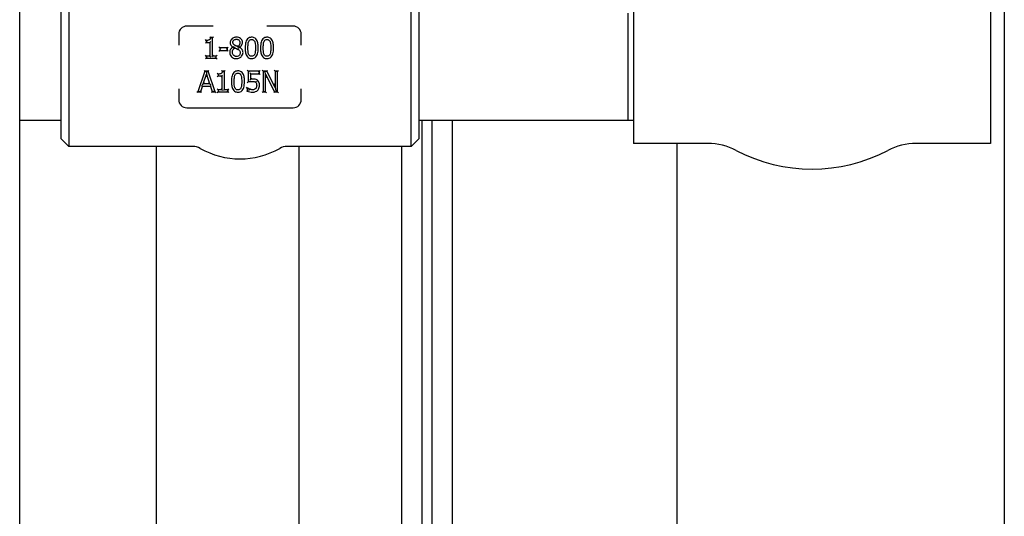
# Model space of a CAD drawing. Header units: inches. Extents: x 36 to 1719, y -84 to 1122.
# Tile 419 of 550: x 1454.87 to 1466.91, y 373.42 to 379.5. Entities that reach past the tile are written whole.
import ezdxf

# ---------------------------------------------------------------- set-up
doc = ezdxf.new("R2010")
doc.units = ezdxf.units.IN
doc.header["$LTSCALE"] = 48
doc.header["$MEASUREMENT"] = 0
doc.layers.add('Visible (ANSI)', color=7, linetype='Continuous', lineweight=30)

msp = doc.modelspace()

# ---------------------------------------------------------------- linework, layer by layer
at = {"layer": 'Visible (ANSI)'}
for p, q in [((1454.86662, 354.73443), (1454.86662, 390.48443)), ((1466.91162, 384.5916), (1466.91162, 267.20328)), ((1455.37412, 378.04193), (1455.37412, 379.80193)), ((1455.46787, 379.89568), (1455.46787, 377.94818)), ((1459.65537, 377.94818), (1459.65537, 379.89568)), ((1459.74912, 379.80193), (1459.74912, 378.04193)), ((1462.37412, 379.85943), (1462.37412, 377.98443)), ((1466.74412, 379.85943), (1466.74412, 377.98443)), ((1462.31162, 378.26443), (1462.31162, 379.57943)), ((1457.23447, 379.42193), (1456.91162, 379.42193)), ((1458.21162, 379.42193), (1457.88877, 379.42193)), ((1456.81162, 379.32193), (1456.81162, 379.18941)), ((1458.31162, 379.18941), (1458.31162, 379.32193)), ((1457.14865, 379.24542), (1457.13823, 379.25584)), ((1457.14865, 379.22253), (1457.13823, 379.21211)), ((1457.14865, 379.24542), (1457.14865, 379.22253)), ((1457.14865, 379.22253), (1457.15906, 379.23294)), ((1457.14865, 379.22253), (1457.19403, 379.22253)), ((1457.19403, 379.22253), (1457.18361, 379.21211)), ((1457.20031, 379.28026), (1457.19069, 379.29068)), ((1457.19403, 379.22253), (1457.20445, 379.23294)), ((1457.19403, 379.22253), (1457.19403, 379.05498)), ((1457.22624, 379.28026), (1457.20031, 379.28026)), ((1457.22624, 379.28026), (1457.21582, 379.26985)), ((1457.22624, 379.28026), (1457.23666, 379.29068)), ((1457.22624, 379.05498), (1457.22624, 379.28026)), ((1457.14865, 379.05498), (1457.13823, 379.0654)), ((1457.19403, 379.05498), (1457.18361, 379.0654)), ((1457.22624, 379.05498), (1457.23666, 379.0654)), ((1457.27061, 379.05498), (1457.28103, 379.0654)), ((1457.31356, 379.15405), (1457.30314, 379.16447)), ((1457.30314, 379.11324), (1457.31356, 379.12366)), ((1457.40817, 379.15405), (1457.31356, 379.15405)), ((1457.31356, 379.15405), (1457.31356, 379.12366)), ((1457.31356, 379.15405), (1457.32398, 379.14363)), ((1457.31356, 379.12366), (1457.32398, 379.13408)), ((1457.31356, 379.12366), (1457.40817, 379.12366)), ((1457.40817, 379.15405), (1457.39775, 379.14363)), ((1457.40817, 379.12366), (1457.39775, 379.13408)), ((1457.40817, 379.15405), (1457.41859, 379.16447)), ((1457.40817, 379.12366), (1457.40817, 379.15405)), ((1457.40817, 379.12366), (1457.41859, 379.11324)), ((1457.48828, 379.16996), (1457.47786, 379.16398)), ((1457.47786, 379.16398), (1457.47786, 379.16296)), ((1457.4868, 379.15739), (1457.47786, 379.16296)), ((1457.49792, 379.15445), (1457.49675, 379.16617)), ((1457.52952, 379.12975), (1457.53459, 379.13885)), ((1457.53439, 379.17107), (1457.53636, 379.15947)), ((1457.54362, 379.15489), (1457.55404, 379.16155)), ((1457.54502, 379.1681), (1457.55404, 379.16256)), ((1457.55404, 379.16155), (1457.55404, 379.16256)), ((1457.13823, 379.01904), (1457.14865, 379.02945)), ((1457.19403, 379.05498), (1457.14865, 379.05498)), ((1457.14865, 379.05498), (1457.14865, 379.02945)), ((1457.14865, 379.05498), (1457.15906, 379.04456)), ((1457.14865, 379.02945), (1457.15906, 379.03987)), ((1457.14865, 379.02945), (1457.27061, 379.02945)), ((1457.19403, 379.05498), (1457.20445, 379.04456)), ((1457.22624, 379.05498), (1457.21582, 379.04456)), ((1457.27061, 379.05498), (1457.22624, 379.05498)), ((1457.27061, 379.05498), (1457.26019, 379.04456)), ((1457.27061, 379.02945), (1457.26019, 379.03987)), ((1457.27061, 379.02945), (1457.27061, 379.05498)), ((1457.27061, 379.02945), (1457.28103, 379.01904)), ((1457.13173, 378.86784), (1457.04745, 378.61784)), ((1457.11289, 378.71609), (1457.15138, 378.8338)), ((1457.12425, 378.87825), (1457.13173, 378.86784)), ((1457.17266, 378.86784), (1457.13173, 378.86784)), ((1457.13173, 378.86784), (1457.13921, 378.85742)), ((1457.14815, 378.85742), (1457.15136, 378.85975)), ((1457.15136, 378.85975), (1457.15138, 378.8338)), ((1457.15136, 378.85975), (1457.15458, 378.85742)), ((1457.15138, 378.8338), (1457.19008, 378.71609)), ((1457.15141, 378.80037), (1457.15138, 378.8338)), ((1457.17266, 378.86784), (1457.16517, 378.85742)), ((1457.17266, 378.86784), (1457.18014, 378.87825)), ((1457.25693, 378.61784), (1457.17266, 378.86784)), ((1457.2932, 378.8338), (1457.28278, 378.84422)), ((1457.2932, 378.8338), (1457.2932, 378.81091)), ((1457.2932, 378.81091), (1457.30361, 378.82132)), ((1457.34486, 378.86865), (1457.33524, 378.87906)), ((1457.33858, 378.81091), (1457.349, 378.82132)), ((1457.37079, 378.86865), (1457.34486, 378.86865)), ((1457.37079, 378.86865), (1457.36037, 378.85823)), ((1457.37079, 378.86865), (1457.38121, 378.87906)), ((1457.37079, 378.64336), (1457.37079, 378.86865)), ((1457.66172, 378.86784), (1457.6513, 378.87825)), ((1457.66172, 378.86784), (1457.66172, 378.73899)), ((1457.79887, 378.86784), (1457.66172, 378.86784)), ((1457.66172, 378.86784), (1457.67213, 378.85742)), ((1457.69393, 378.83846), (1457.68351, 378.84888)), ((1457.69393, 378.83846), (1457.79887, 378.83846)), ((1457.69393, 378.77181), (1457.69393, 378.83846)), ((1457.69393, 378.83846), (1457.70434, 378.82804)), ((1457.79887, 378.86784), (1457.78845, 378.85742)), ((1457.79887, 378.83846), (1457.78845, 378.84888)), ((1457.79887, 378.86784), (1457.80929, 378.87825)), ((1457.79887, 378.83846), (1457.79887, 378.86784)), ((1457.79887, 378.83846), (1457.80929, 378.82804)), ((1457.84344, 378.86784), (1457.83302, 378.87825)), ((1457.89065, 378.86784), (1457.84344, 378.86784)), ((1457.84344, 378.86784), (1457.84344, 378.61784)), ((1457.84344, 378.86784), (1457.85386, 378.85742)), ((1457.86402, 378.85742), (1457.86774, 378.86113)), ((1457.86774, 378.86113), (1457.87382, 378.85742)), ((1457.87444, 378.8334), (1457.86774, 378.86113)), ((1457.87444, 378.61784), (1457.87444, 378.8334)), ((1457.87444, 378.8334), (1457.98505, 378.61784)), ((1457.87444, 378.8334), (1457.88485, 378.79028)), ((1457.89065, 378.86784), (1457.88426, 378.85742)), ((1457.89065, 378.86784), (1457.89703, 378.87825)), ((1457.99133, 378.6699), (1457.89065, 378.86784)), ((1457.99133, 378.86784), (1457.98092, 378.87825)), ((1457.99133, 378.86784), (1457.99133, 378.6699)), ((1458.02233, 378.86784), (1457.99133, 378.86784)), ((1457.99133, 378.86784), (1458.00175, 378.85742)), ((1458.02233, 378.86784), (1458.01191, 378.85742)), ((1458.02233, 378.86784), (1458.03275, 378.87825)), ((1458.02233, 378.61784), (1458.02233, 378.86784)), ((1457.10377, 378.68773), (1457.0962, 378.69815)), ((1457.09852, 378.70568), (1457.11289, 378.71609)), ((1457.12726, 378.72651), (1457.11289, 378.71609)), ((1457.19008, 378.71609), (1457.11289, 378.71609)), ((1457.19008, 378.71609), (1457.17569, 378.72651)), ((1457.19008, 378.71609), (1457.20447, 378.70568)), ((1457.1992, 378.68773), (1457.20677, 378.69815)), ((1457.2932, 378.81091), (1457.28278, 378.80049)), ((1457.2932, 378.81091), (1457.33858, 378.81091)), ((1457.33858, 378.81091), (1457.32816, 378.80049)), ((1457.33858, 378.81091), (1457.33858, 378.64336)), ((1457.66172, 378.73899), (1457.6513, 378.72604)), ((1457.68351, 378.75991), (1457.69393, 378.77181)), ((1457.75207, 378.73352), (1457.74531, 378.72559)), ((1457.99133, 378.6699), (1457.98092, 378.71335)), ((1456.81162, 378.65444), (1456.81162, 378.52193)), ((1457.04745, 378.61784), (1457.03295, 378.60742)), ((1457.04745, 378.61784), (1457.06196, 378.62825)), ((1457.04745, 378.61784), (1457.08108, 378.61784)), ((1457.08108, 378.61784), (1457.07351, 378.62825)), ((1457.08108, 378.61784), (1457.10377, 378.68773)), ((1457.08108, 378.61784), (1457.08865, 378.60742)), ((1457.10377, 378.68773), (1457.1992, 378.68773)), ((1457.10377, 378.68773), (1457.11134, 378.67731)), ((1457.1992, 378.68773), (1457.19162, 378.67731)), ((1457.1992, 378.68773), (1457.22189, 378.61784)), ((1457.22189, 378.61784), (1457.21432, 378.60742)), ((1457.22189, 378.61784), (1457.22946, 378.62825)), ((1457.22189, 378.61784), (1457.25693, 378.61784)), ((1457.25693, 378.61784), (1457.24243, 378.62825)), ((1457.25693, 378.61784), (1457.27144, 378.60742)), ((1457.2932, 378.64336), (1457.28278, 378.65378)), ((1457.28278, 378.60742), (1457.2932, 378.61784)), ((1457.33858, 378.64336), (1457.2932, 378.64336)), ((1457.2932, 378.64336), (1457.2932, 378.61784)), ((1457.2932, 378.64336), (1457.30361, 378.63295)), ((1457.2932, 378.61784), (1457.30361, 378.62825)), ((1457.2932, 378.61784), (1457.41516, 378.61784)), ((1457.33858, 378.64336), (1457.32816, 378.65378)), ((1457.33858, 378.64336), (1457.349, 378.63295)), ((1457.37079, 378.64336), (1457.36037, 378.63295)), ((1457.37079, 378.64336), (1457.38121, 378.65378)), ((1457.41516, 378.64336), (1457.37079, 378.64336)), ((1457.41516, 378.64336), (1457.40474, 378.63295)), ((1457.41516, 378.61784), (1457.40474, 378.62825)), ((1457.41516, 378.64336), (1457.42558, 378.65378)), ((1457.41516, 378.61784), (1457.41516, 378.64336)), ((1457.41516, 378.61784), (1457.42558, 378.60742)), ((1457.65138, 378.6622), (1457.64097, 378.67262)), ((1457.65138, 378.62675), (1457.64097, 378.62027)), ((1457.65381, 378.6622), (1457.65138, 378.6622)), ((1457.65138, 378.6622), (1457.65138, 378.62675)), ((1457.65138, 378.6622), (1457.65322, 378.66037)), ((1457.65381, 378.6622), (1457.65724, 378.67262)), ((1457.67724, 378.63903), (1457.68076, 378.64883)), ((1457.76141, 378.64997), (1457.75349, 378.65673)), ((1457.84344, 378.61784), (1457.83302, 378.60742)), ((1457.84344, 378.61784), (1457.85386, 378.62825)), ((1457.84344, 378.61784), (1457.87444, 378.61784)), ((1457.87444, 378.61784), (1457.86402, 378.62825)), ((1457.87444, 378.61784), (1457.88485, 378.60742)), ((1457.97869, 378.60742), (1457.98505, 378.61784)), ((1457.98505, 378.61784), (1457.99142, 378.62825)), ((1457.98505, 378.61784), (1458.02233, 378.61784)), ((1457.99133, 378.6699), (1458.0014, 378.6279)), ((1458.00083, 378.62825), (1458.0014, 378.6279)), ((1458.0014, 378.6279), (1458.00175, 378.62825)), ((1458.02233, 378.61784), (1458.01191, 378.62825)), ((1458.02233, 378.61784), (1458.03275, 378.60742)), ((1458.31162, 378.52193), (1458.31162, 378.65444)), ((1456.91162, 378.42193), (1458.21162, 378.42193)), ((1455.37412, 378.26443), (1454.86662, 378.26443)), ((1462.31162, 378.26443), (1459.74912, 378.26443)), ((1459.78662, 378.26443), (1459.78662, 267.20328)), ((1459.91162, 267.20328), (1459.91162, 378.26443)), ((1460.16162, 267.20328), (1460.16162, 378.26443)), ((1462.37412, 378.26606), (1462.31162, 378.26443)), ((1455.37412, 378.04193), (1455.46787, 377.94818)), ((1459.74912, 378.04193), (1459.65537, 377.94818)), ((1463.2859, 377.98443), (1462.37412, 377.98443)), ((1462.91162, 267.20328), (1462.91162, 377.98443)), ((1466.74412, 377.98443), (1465.83234, 377.98443)), ((1456.98396, 377.94818), (1455.46787, 377.94818)), ((1456.53662, 377.94818), (1456.53662, 361.77609)), ((1459.65537, 377.94818), (1458.13928, 377.94818)), ((1458.28662, 253.24343), (1458.28662, 377.94818)), ((1459.53662, 377.94818), (1459.53662, 267.20328))]:
    msp.add_line(p, q, dxfattribs=at)
for centre, radius, start, end in [((1456.91162, 379.32193), 0.1, 90, 180), ((1458.21162, 379.32193), 0.1, 0, 90), ((1456.91162, 378.52193), 0.1, 180, 270), ((1458.21162, 378.52193), 0.1, 270, 0), ((1463.2859, 377.23443), 0.75, 62.419801, 90), ((1465.83234, 377.23443), 0.75, 90, 117.580199), ((1456.98396, 377.76068), 0.1875, 60.655171, 90), ((1457.56162, 378.78818), 0.99125, 240.655171, 299.344829), ((1458.13928, 377.76068), 0.1875, 90, 119.344829), ((1464.55912, 379.67193), 2, 242.419801, 297.580199)]:
    msp.add_arc(centre, radius, start, end, dxfattribs=at)
for points, knots in [([(1457.20031, 379.28026), (1457.20007, 379.27727), (1457.19964, 379.27435), (1457.19812, 379.26787), (1457.19683, 379.26442), (1457.19375, 379.25919), (1457.19216, 379.2572), (1457.18914, 379.25445), (1457.18788, 379.25352), (1457.18653, 379.25271), (1457.18374, 379.25104), (1457.18044, 379.24969), (1457.17296, 379.24751), (1457.16868, 379.24673), (1457.15919, 379.24565), (1457.15393, 379.24542), (1457.14865, 379.24542)], [-0.219145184, -0.219145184, -0.219145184, -0.219145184, -0.192911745, -0.192911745, -0.157424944, -0.157424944, -0.130127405, -0.130127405, -0.113066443, -0.113066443, -0.113066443, -0.079749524, -0.079749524, -0.042571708, -0.042571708, 0, 0, 0, 0]), ([(1457.15906, 379.23532), (1457.15904, 379.23534), (1457.15901, 379.23536), (1457.1579, 379.23641), (1457.1568, 379.23745), (1457.15474, 379.23943), (1457.15375, 379.24039), (1457.15189, 379.2422), (1457.15102, 379.24307), (1457.14977, 379.2443), (1457.14933, 379.24473), (1457.14878, 379.24528), (1457.14865, 379.24542), (1457.14865, 379.24542)], [-0.0497712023, -0.0497712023, -0.0497712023, -0.0497712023, -0.0495105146, -0.0495105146, -0.0381761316, -0.0381761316, -0.027254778, -0.027254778, -0.0159170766, -0.0159170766, -0.0074240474, -0.0074240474, 0, 0, 0, 0]), ([(1457.20928, 379.26985), (1457.20926, 379.26987), (1457.20924, 379.2699), (1457.20838, 379.27097), (1457.20753, 379.27201), (1457.20588, 379.27399), (1457.20507, 379.27493), (1457.20343, 379.27681), (1457.20261, 379.27774), (1457.20142, 379.27906), (1457.20099, 379.27953), (1457.20045, 379.28012), (1457.20031, 379.28026), (1457.20031, 379.28026)], [-0.0002461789, -0.0002461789, -0.0002461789, -0.0002461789, 0, 0, 0.0102186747, 0.0102186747, 0.0202290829, 0.0202290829, 0.0317142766, 0.0317142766, 0.0405246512, 0.0405246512, 0.048289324, 0.048289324, 0.048289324, 0.048289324]), ([(1457.51696, 379.28513), (1457.51144, 379.28513), (1457.50577, 379.28473), (1457.4934, 379.28261), (1457.48674, 379.28067), (1457.47107, 379.27345), (1457.46269, 379.26719), (1457.45021, 379.2525), (1457.44584, 379.24433), (1457.4422, 379.23026), (1457.4416, 379.22465), (1457.4416, 379.21928)], [-0.241089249, -0.241089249, -0.241089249, -0.241089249, -0.202852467, -0.202852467, -0.157550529, -0.157550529, -0.090719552, -0.090719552, -0.035203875, -0.035203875, 0, 0, 0, 0]), ([(1457.4416, 379.21928), (1457.4416, 379.21564), (1457.44184, 379.21187), (1457.4436, 379.20104), (1457.4461, 379.19379), (1457.45051, 379.18748), (1457.45491, 379.18118), (1457.46018, 379.1763), (1457.46963, 379.16905), (1457.47373, 379.16638), (1457.47786, 379.16398)], [-0.149197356, -0.149197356, -0.149197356, -0.149197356, -0.124988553, -0.124988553, -0.080485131, -0.080485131, -0.080485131, -0.033675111, -0.033675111, 0, 0, 0, 0]), ([(1457.47523, 379.22313), (1457.47523, 379.22578), (1457.47544, 379.2284), (1457.4766, 379.23491), (1457.4779, 379.2386), (1457.48235, 379.24631), (1457.48597, 379.25005), (1457.49487, 379.25614), (1457.50007, 379.25824), (1457.50922, 379.26008), (1457.51296, 379.26041), (1457.51676, 379.26041)], [-0.200284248, -0.200284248, -0.200284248, -0.200284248, -0.175955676, -0.175955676, -0.137029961, -0.137029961, -0.086426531, -0.086426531, -0.033538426, -0.033538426, 0, 0, 0, 0]), ([(1457.49913, 379.18667), (1457.49791, 379.18737), (1457.49671, 379.18811), (1457.49058, 379.19208), (1457.48623, 379.19577), (1457.47959, 379.20402), (1457.47748, 379.20834), (1457.47557, 379.21643), (1457.47523, 379.21975), (1457.47523, 379.22313)], [-0.143933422, -0.143933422, -0.143933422, -0.143933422, -0.131850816, -0.131850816, -0.080701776, -0.080701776, -0.031039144, -0.031039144, 0, 0, 0, 0]), ([(1457.53439, 379.17107), (1457.53115, 379.17212), (1457.5279, 379.17333), (1457.52141, 379.17596), (1457.51816, 379.17738), (1457.51494, 379.17887), (1457.51219, 379.18013), (1457.50947, 379.18142), (1457.50413, 379.18402), (1457.50148, 379.18535), (1457.49913, 379.18667)], [-0.103161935, -0.103161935, -0.103161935, -0.103161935, -0.074986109, -0.074986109, -0.046810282, -0.046810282, -0.046810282, -0.023405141, -0.023405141, 0, 0, 0, 0]), ([(1457.51676, 379.26041), (1457.52014, 379.26041), (1457.52349, 379.26017), (1457.5309, 379.25893), (1457.53483, 379.25774), (1457.5435, 379.25354), (1457.54787, 379.24991), (1457.55468, 379.24117), (1457.55698, 379.23633), (1457.55895, 379.22789), (1457.5593, 379.22454), (1457.5593, 379.22111)], [-0.206260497, -0.206260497, -0.206260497, -0.206260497, -0.176768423, -0.176768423, -0.13805989, -0.13805989, -0.083499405, -0.083499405, -0.031563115, -0.031563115, 0, 0, 0, 0]), ([(1457.59212, 379.22151), (1457.59212, 379.22543), (1457.59182, 379.22947), (1457.58994, 379.23996), (1457.58768, 379.24636), (1457.57994, 379.25962), (1457.57407, 379.26573), (1457.5611, 379.27524), (1457.55412, 379.27862), (1457.537, 379.28404), (1457.52682, 379.28513), (1457.51696, 379.28513)], [-0.2382608, -0.2382608, -0.2382608, -0.2382608, -0.212527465, -0.212527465, -0.171354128, -0.171354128, -0.118327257, -0.118327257, -0.069104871, -0.069104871, 0, 0, 0, 0]), ([(1457.53234, 379.18282), (1457.53234, 379.1828), (1457.53235, 379.18277), (1457.53253, 379.18178), (1457.5327, 379.18083), (1457.53302, 379.17898), (1457.53318, 379.17808), (1457.53355, 379.17595), (1457.53375, 379.17477), (1457.53407, 379.17292), (1457.53419, 379.17222), (1457.53435, 379.1713), (1457.53439, 379.17107), (1457.53439, 379.17107)], [-0.0446884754, -0.0446884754, -0.0446884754, -0.0446884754, -0.0444658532, -0.0444658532, -0.037097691, -0.037097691, -0.029877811, -0.029877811, -0.018940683, -0.018940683, -0.0092124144, -0.0092124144, 0, 0, 0, 0]), ([(1457.5593, 379.22111), (1457.5593, 379.21636), (1457.55892, 379.21162), (1457.55672, 379.19978), (1457.55435, 379.19318), (1457.54756, 379.18311), (1457.5439, 379.17915), (1457.53807, 379.17398), (1457.53626, 379.1725), (1457.53439, 379.17107)], [-0.171595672, -0.171595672, -0.171595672, -0.171595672, -0.131191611, -0.131191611, -0.066545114, -0.066545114, -0.019728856, -0.019728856, 0, 0, 0, 0]), ([(1457.55404, 379.16256), (1457.55673, 379.16392), (1457.55939, 379.16545), (1457.56762, 379.17091), (1457.57282, 379.17552), (1457.58284, 379.18797), (1457.58695, 379.19577), (1457.59121, 379.20992), (1457.59212, 379.21576), (1457.59212, 379.22151)], [-0.157442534, -0.157442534, -0.157442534, -0.157442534, -0.137319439, -0.137319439, -0.09338685, -0.09338685, -0.035918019, -0.035918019, 0, 0, 0, 0]), ([(1457.70477, 379.28452), (1457.69984, 379.28452), (1457.69476, 379.28418), (1457.68154, 379.28199), (1457.67337, 379.27933), (1457.65692, 379.26949), (1457.64959, 379.2617), (1457.64429, 379.25322), (1457.63882, 379.24446), (1457.63539, 379.23531), (1457.6299, 379.21591), (1457.62814, 379.20568), (1457.62531, 379.1817), (1457.62474, 379.16791), (1457.62474, 379.15425)], [-0.397627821, -0.397627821, -0.397627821, -0.397627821, -0.363735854, -0.363735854, -0.309508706, -0.309508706, -0.243937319, -0.243937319, -0.243937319, -0.176606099, -0.176606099, -0.101793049, -0.101793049, 0, 0, 0, 0]), ([(1457.65878, 379.15425), (1457.65878, 379.16901), (1457.65924, 379.18374), (1457.6606, 379.19821), (1457.66166, 379.20953), (1457.66366, 379.22077), (1457.66749, 379.23043)], [-0.205397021, -0.205397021, -0.205397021, -0.205397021, -0.091163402, -0.091163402, -0.091163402, 0, 0, 0, 0]), ([(1457.66749, 379.23043), (1457.66819, 379.23218), (1457.66895, 379.23387), (1457.67242, 379.24068), (1457.67576, 379.24518), (1457.68389, 379.25211), (1457.68861, 379.25439), (1457.69742, 379.25641), (1457.70106, 379.25676), (1457.70477, 379.25676)], [-0.155198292, -0.155198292, -0.155198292, -0.155198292, -0.13862551, -0.13862551, -0.086284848, -0.086284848, -0.03318648, -0.03318648, 0, 0, 0, 0]), ([(1457.78459, 379.15445), (1457.78459, 379.1706), (1457.78376, 379.18712), (1457.77857, 379.21992), (1457.7745, 379.23659), (1457.76524, 379.2521), (1457.76046, 379.26012), (1457.75395, 379.26764), (1457.73336, 379.28162), (1457.71843, 379.28452), (1457.70477, 379.28452)], [-0.395550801, -0.395550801, -0.395550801, -0.395550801, -0.275419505, -0.275419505, -0.155293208, -0.155293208, -0.155293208, -0.093733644, -0.093733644, 0, 0, 0, 0]), ([(1457.70477, 379.25676), (1457.70759, 379.25676), (1457.71038, 379.25656), (1457.71579, 379.25565), (1457.7184, 379.25494), (1457.72463, 379.25241), (1457.72802, 379.25015), (1457.73428, 379.24403), (1457.73703, 379.24012), (1457.74004, 379.23414), (1457.74077, 379.23251), (1457.74144, 379.23083)], [-0.153457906, -0.153457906, -0.153457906, -0.153457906, -0.128159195, -0.128159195, -0.101903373, -0.101903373, -0.060659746, -0.060659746, -0.015922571, -0.015922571, 0, 0, 0, 0]), ([(1457.74144, 379.23083), (1457.74334, 379.22604), (1457.74481, 379.22088), (1457.74779, 379.207), (1457.74877, 379.19804), (1457.75026, 379.17756), (1457.75055, 379.16601), (1457.75055, 379.15445)], [-0.206075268, -0.206075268, -0.206075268, -0.206075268, -0.161235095, -0.161235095, -0.089490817, -0.089490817, 0, 0, 0, 0]), ([(1457.89237, 379.28452), (1457.88744, 379.28452), (1457.88237, 379.28418), (1457.86915, 379.28199), (1457.86097, 379.27933), (1457.84452, 379.26949), (1457.83719, 379.2617), (1457.83189, 379.25322), (1457.82642, 379.24446), (1457.82299, 379.23531), (1457.8175, 379.21591), (1457.81574, 379.20568), (1457.81291, 379.1817), (1457.81234, 379.16791), (1457.81234, 379.15425)], [-0.397627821, -0.397627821, -0.397627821, -0.397627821, -0.363735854, -0.363735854, -0.309508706, -0.309508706, -0.243937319, -0.243937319, -0.243937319, -0.176606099, -0.176606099, -0.101793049, -0.101793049, 0, 0, 0, 0]), ([(1457.84638, 379.15425), (1457.84638, 379.16901), (1457.84685, 379.18374), (1457.8482, 379.19821), (1457.84926, 379.20953), (1457.85126, 379.22077), (1457.85509, 379.23043)], [-0.205397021, -0.205397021, -0.205397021, -0.205397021, -0.091163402, -0.091163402, -0.091163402, 0, 0, 0, 0]), ([(1457.85509, 379.23043), (1457.85579, 379.23218), (1457.85655, 379.23387), (1457.86002, 379.24068), (1457.86336, 379.24518), (1457.87149, 379.25211), (1457.87621, 379.25439), (1457.88502, 379.25641), (1457.88866, 379.25676), (1457.89237, 379.25676)], [-0.155198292, -0.155198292, -0.155198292, -0.155198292, -0.13862551, -0.13862551, -0.086284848, -0.086284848, -0.03318648, -0.03318648, 0, 0, 0, 0]), ([(1457.97219, 379.15445), (1457.97219, 379.1706), (1457.97136, 379.18712), (1457.96617, 379.21992), (1457.9621, 379.23659), (1457.95284, 379.2521), (1457.94806, 379.26012), (1457.94156, 379.26764), (1457.92096, 379.28162), (1457.90603, 379.28452), (1457.89237, 379.28452)], [-0.395550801, -0.395550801, -0.395550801, -0.395550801, -0.275419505, -0.275419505, -0.155293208, -0.155293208, -0.155293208, -0.093733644, -0.093733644, 0, 0, 0, 0]), ([(1457.89237, 379.25676), (1457.89519, 379.25676), (1457.89798, 379.25656), (1457.90339, 379.25565), (1457.906, 379.25494), (1457.91223, 379.25241), (1457.91562, 379.25015), (1457.92188, 379.24403), (1457.92463, 379.24012), (1457.92764, 379.23414), (1457.92837, 379.23251), (1457.92904, 379.23083)], [-0.153457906, -0.153457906, -0.153457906, -0.153457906, -0.128159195, -0.128159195, -0.101903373, -0.101903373, -0.060659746, -0.060659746, -0.015922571, -0.015922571, 0, 0, 0, 0]), ([(1457.92904, 379.23083), (1457.93094, 379.22604), (1457.93241, 379.22088), (1457.93539, 379.207), (1457.93637, 379.19804), (1457.93786, 379.17756), (1457.93815, 379.16601), (1457.93815, 379.15445)], [-0.206075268, -0.206075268, -0.206075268, -0.206075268, -0.161235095, -0.161235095, -0.089490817, -0.089490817, 0, 0, 0, 0]), ([(1457.47786, 379.16296), (1457.47111, 379.15965), (1457.46447, 379.15544), (1457.45, 379.14248), (1457.44319, 379.13246), (1457.43674, 379.11402), (1457.43552, 379.10611), (1457.43552, 379.09854)], [-0.176445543, -0.176445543, -0.176445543, -0.176445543, -0.125069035, -0.125069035, -0.049773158, -0.049773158, 0, 0, 0, 0]), ([(1457.43552, 379.09854), (1457.43552, 379.08874), (1457.43729, 379.07848), (1457.44099, 379.06916), (1457.44451, 379.0603), (1457.45007, 379.05191), (1457.45699, 379.04526)], [-0.12818083, -0.12818083, -0.12818083, -0.12818083, -0.06222407, -0.06222407, -0.06222407, 0, 0, 0, 0]), ([(1457.45916, 379.16395), (1457.45921, 379.16395), (1457.45925, 379.16395), (1457.46254, 379.16389), (1457.46589, 379.16382), (1457.47127, 379.16367), (1457.47336, 379.16361), (1457.47573, 379.16353), (1457.47642, 379.16351), (1457.47701, 379.16349)], [-0.0003232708, -0.0003232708, -0.0003232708, -0.0003232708, 0, 0, 0.0247475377, 0.0247475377, 0.0434960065, 0.0434960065, 0.0515965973, 0.0515965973, 0.0515965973, 0.0515965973]), ([(1457.46935, 379.10097), (1457.46935, 379.10643), (1457.46992, 379.11186), (1457.47311, 379.12535), (1457.47678, 379.13304), (1457.48636, 379.14548), (1457.49177, 379.15039), (1457.49792, 379.15445)], [-0.186049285, -0.186049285, -0.186049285, -0.186049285, -0.139078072, -0.139078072, -0.063924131, -0.063924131, 0, 0, 0, 0]), ([(1457.51737, 379.0487), (1457.51094, 379.0487), (1457.50464, 379.04983), (1457.49043, 379.05572), (1457.48284, 379.06235), (1457.47194, 379.07928), (1457.46935, 379.08986), (1457.46935, 379.10097)], [-0.242119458, -0.242119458, -0.242119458, -0.242119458, -0.184336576, -0.184336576, -0.096384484, -0.096384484, 0, 0, 0, 0]), ([(1457.47786, 379.16398), (1457.47786, 379.16398), (1457.47766, 379.16386), (1457.47719, 379.16359), (1457.47711, 379.16354), (1457.47701, 379.16349)], [0, 0, 0, 0, 0.0090319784, 0.0090319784, 0.0108871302, 0.0108871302, 0.0108871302, 0.0108871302]), ([(1457.47701, 379.16349), (1457.47718, 379.16339), (1457.47733, 379.1633), (1457.47772, 379.16305), (1457.47786, 379.16296), (1457.47786, 379.16296)], [0.0044635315, 0.0044635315, 0.0044635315, 0.0044635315, 0.0077811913, 0.0077811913, 0.0153686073, 0.0153686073, 0.0153686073, 0.0153686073]), ([(1457.4868, 379.15739), (1457.48191, 379.15427), (1457.47906, 379.15207), (1457.47829, 379.15147), (1457.47821, 379.15141), (1457.47814, 379.15135)], [-0.00673444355, -0.00673444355, -0.00673444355, -0.00673444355, 0, 0, 0.00073867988, 0.00073867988, 0.00073867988, 0.00073867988]), ([(1457.48828, 379.1604), (1457.48825, 379.16035), (1457.48823, 379.1603), (1457.48773, 379.1593), (1457.48726, 379.15835), (1457.4868, 379.15739)], [-0.00042664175, -0.00042664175, -0.00042664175, -0.00042664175, 0, 0, 0.00809807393, 0.00809807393, 0.00809807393, 0.00809807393]), ([(1457.49935, 379.14264), (1457.49934, 379.14266), (1457.49934, 379.14269), (1457.4992, 379.14368), (1457.49906, 379.14463), (1457.49882, 379.14649), (1457.49871, 379.14738), (1457.49845, 379.14953), (1457.49831, 379.15072), (1457.49811, 379.15258), (1457.49804, 379.15329), (1457.49794, 379.15422), (1457.49792, 379.15445), (1457.49792, 379.15445)], [-0.0446216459, -0.0446216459, -0.0446216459, -0.0446216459, -0.0444000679, -0.0444000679, -0.0370735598, -0.0370735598, -0.02988243, -0.02988243, -0.0189343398, -0.0189343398, -0.009203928, -0.009203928, 0, 0, 0, 0]), ([(1457.49792, 379.15445), (1457.50149, 379.153), (1457.50506, 379.15156), (1457.51221, 379.14869), (1457.5158, 379.14726), (1457.51939, 379.14584), (1457.52209, 379.14478), (1457.52476, 379.14367), (1457.52988, 379.14135), (1457.53235, 379.14013), (1457.53459, 379.13885)], [-0.104758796, -0.104758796, -0.104758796, -0.104758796, -0.075525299, -0.075525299, -0.046291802, -0.046291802, -0.046291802, -0.023145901, -0.023145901, 0, 0, 0, 0]), ([(1457.51696, 379.02378), (1457.52265, 379.02378), (1457.5285, 379.02422), (1457.5418, 379.02657), (1457.54919, 379.02889), (1457.56599, 379.03716), (1457.57465, 379.04401), (1457.58769, 379.05943), (1457.59238, 379.06774), (1457.59743, 379.08399), (1457.5984, 379.09174), (1457.5984, 379.09915)], [-0.271467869, -0.271467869, -0.271467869, -0.271467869, -0.232132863, -0.232132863, -0.181384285, -0.181384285, -0.109317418, -0.109317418, -0.049731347, -0.049731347, 0, 0, 0, 0]), ([(1457.56396, 379.09591), (1457.56396, 379.09225), (1457.56369, 379.08863), (1457.56231, 379.0805), (1457.56095, 379.07614), (1457.55619, 379.06653), (1457.55213, 379.06164), (1457.54172, 379.05365), (1457.53528, 379.05094), (1457.52477, 379.049), (1457.5211, 379.0487), (1457.51737, 379.0487)], [-0.230804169, -0.230804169, -0.230804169, -0.230804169, -0.199124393, -0.199124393, -0.156816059, -0.156816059, -0.097625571, -0.097625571, -0.03265509, -0.03265509, 0, 0, 0, 0]), ([(1457.53459, 379.13885), (1457.53459, 379.13885), (1457.53472, 379.13909), (1457.53522, 379.13999), (1457.53558, 379.14065), (1457.53651, 379.14231), (1457.53706, 379.1433), (1457.53798, 379.14496), (1457.53831, 379.14554), (1457.53881, 379.14644), (1457.53898, 379.14675), (1457.53923, 379.14721), (1457.53932, 379.14736), (1457.53947, 379.14764), (1457.53954, 379.14777), (1457.53962, 379.14792), (1457.53964, 379.14794), (1457.53965, 379.14796)], [-0.04147151, -0.04147151, -0.04147151, -0.04147151, -0.0311363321, -0.0311363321, -0.020800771, -0.020800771, -0.0104645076, -0.0104645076, -0.0051256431, -0.0051256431, -0.0024494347, -0.0024494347, -0.0010947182, -0.0010947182, 0, 0, 0.0001929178, 0.0001929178, 0.0001929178, 0.0001929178]), ([(1457.53459, 379.13885), (1457.5371, 379.13749), (1457.53955, 379.13608), (1457.54707, 379.13132), (1457.5518, 379.12769), (1457.55923, 379.11933), (1457.56154, 379.11423), (1457.56362, 379.10426), (1457.56396, 379.10011), (1457.56396, 379.09591)], [-0.168897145, -0.168897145, -0.168897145, -0.168897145, -0.145605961, -0.145605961, -0.094536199, -0.094536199, -0.036360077, -0.036360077, 0, 0, 0, 0]), ([(1457.54362, 379.16509), (1457.54365, 379.16514), (1457.54367, 379.1652), (1457.54414, 379.1662), (1457.54459, 379.16715), (1457.54502, 379.1681)], [-0.00044597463, -0.00044597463, -0.00044597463, -0.00044597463, 0, 0, 0.00799178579, 0.00799178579, 0.00799178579, 0.00799178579]), ([(1457.54502, 379.1681), (1457.54974, 379.17127), (1457.55219, 379.17322), (1457.55277, 379.17368), (1457.55284, 379.17374), (1457.55291, 379.17379)], [-0.00493837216, -0.00493837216, -0.00493837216, -0.00493837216, 0, 0, 0.00069065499, 0.00069065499, 0.00069065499, 0.00069065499]), ([(1457.55404, 379.16256), (1457.55404, 379.16256), (1457.55423, 379.16244), (1457.55468, 379.16216), (1457.55476, 379.16211), (1457.55485, 379.16206)], [-0.0448997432, -0.0448997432, -0.0448997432, -0.0448997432, -0.0359775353, -0.0359775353, -0.0342000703, -0.0342000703, -0.0342000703, -0.0342000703]), ([(1457.55404, 379.16155), (1457.55404, 379.16155), (1457.55418, 379.16163), (1457.55456, 379.16188), (1457.55469, 379.16196), (1457.55485, 379.16206)], [0, 0, 0, 0, 0.0074790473, 0.0074790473, 0.0106470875, 0.0106470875, 0.0106470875, 0.0106470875]), ([(1457.5984, 379.09915), (1457.5984, 379.10329), (1457.59814, 379.10756), (1457.59677, 379.11616), (1457.59568, 379.12049), (1457.59133, 379.13148), (1457.58678, 379.1379), (1457.57843, 379.14634), (1457.57464, 379.14941), (1457.56533, 379.15586), (1457.55971, 379.15892), (1457.55404, 379.16155)], [-0.176753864, -0.176753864, -0.176753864, -0.176753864, -0.14867142, -0.14867142, -0.120788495, -0.120788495, -0.076016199, -0.076016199, -0.044007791, -0.044007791, 0, 0, 0, 0]), ([(1457.55485, 379.16206), (1457.55548, 379.16207), (1457.55621, 379.16209), (1457.55875, 379.16215), (1457.56104, 379.16221), (1457.5667, 379.16241), (1457.57014, 379.16256), (1457.57349, 379.16274), (1457.57353, 379.16274), (1457.57358, 379.16274)], [0.0021282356, 0.0021282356, 0.0021282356, 0.0021282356, 0.0089889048, 0.0089889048, 0.0255211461, 0.0255211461, 0.0460991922, 0.0460991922, 0.0463681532, 0.0463681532, 0.0463681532, 0.0463681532]), ([(1457.62474, 379.15425), (1457.62474, 379.13806), (1457.62556, 379.12151), (1457.6307, 379.08863), (1457.6347, 379.07188), (1457.64409, 379.0563), (1457.64877, 379.04853), (1457.65509, 379.04125), (1457.6756, 379.02713), (1457.69084, 379.02419), (1457.70477, 379.02419)], [-0.39636224, -0.39636224, -0.39636224, -0.39636224, -0.275883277, -0.275883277, -0.155409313, -0.155409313, -0.155409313, -0.095728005, -0.095728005, 0, 0, 0, 0]), ([(1457.66729, 379.07889), (1457.66302, 379.09005), (1457.66096, 379.10222), (1457.65904, 379.12793), (1457.65878, 379.14109), (1457.65878, 379.15425)], [-0.2030371, -0.2030371, -0.2030371, -0.2030371, -0.10151855, -0.10151855, 0, 0, 0, 0]), ([(1457.70477, 379.05194), (1457.70189, 379.05194), (1457.69905, 379.05215), (1457.69345, 379.05308), (1457.69071, 379.05384), (1457.68426, 379.05651), (1457.68079, 379.0589), (1457.67441, 379.06529), (1457.67164, 379.06934), (1457.66866, 379.07545), (1457.66794, 379.07714), (1457.66729, 379.07889)], [-0.157470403, -0.157470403, -0.157470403, -0.157470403, -0.131812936, -0.131812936, -0.104326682, -0.104326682, -0.061811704, -0.061811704, -0.016486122, -0.016486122, 0, 0, 0, 0]), ([(1457.70477, 379.02419), (1457.70964, 379.02419), (1457.71467, 379.02453), (1457.72776, 379.0267), (1457.73584, 379.02935), (1457.75233, 379.0392), (1457.75971, 379.0471), (1457.76504, 379.05569), (1457.77043, 379.06437), (1457.77385, 379.07345), (1457.77941, 379.09293), (1457.78121, 379.10332), (1457.78403, 379.1273), (1457.78459, 379.14094), (1457.78459, 379.15445)], [-0.396934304, -0.396934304, -0.396934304, -0.396934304, -0.363440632, -0.363440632, -0.309850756, -0.309850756, -0.243486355, -0.243486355, -0.243486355, -0.176615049, -0.176615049, -0.100672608, -0.100672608, 0, 0, 0, 0]), ([(1457.74164, 379.07828), (1457.74098, 379.07658), (1457.74027, 379.07493), (1457.73689, 379.06807), (1457.73353, 379.06348), (1457.7254, 379.05658), (1457.7207, 379.0543), (1457.71201, 379.0523), (1457.70842, 379.05194), (1457.70477, 379.05194)], [-0.154786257, -0.154786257, -0.154786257, -0.154786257, -0.138707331, -0.138707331, -0.085395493, -0.085395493, -0.03284442, -0.03284442, 0, 0, 0, 0]), ([(1457.75055, 379.15445), (1457.75055, 379.13939), (1457.75009, 379.12434), (1457.74853, 379.10968), (1457.74735, 379.09865), (1457.74535, 379.0877), (1457.74164, 379.07828)], [-0.205390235, -0.205390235, -0.205390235, -0.205390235, -0.088747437, -0.088747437, -0.088747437, 0, 0, 0, 0]), ([(1457.81234, 379.15425), (1457.81234, 379.13806), (1457.81316, 379.12151), (1457.8183, 379.08863), (1457.8223, 379.07188), (1457.83169, 379.0563), (1457.83637, 379.04853), (1457.84269, 379.04125), (1457.86321, 379.02713), (1457.87844, 379.02419), (1457.89237, 379.02419)], [-0.39636224, -0.39636224, -0.39636224, -0.39636224, -0.275883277, -0.275883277, -0.155409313, -0.155409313, -0.155409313, -0.095728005, -0.095728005, 0, 0, 0, 0]), ([(1457.85489, 379.07889), (1457.85062, 379.09005), (1457.84857, 379.10222), (1457.84664, 379.12793), (1457.84638, 379.14109), (1457.84638, 379.15425)], [-0.2030371, -0.2030371, -0.2030371, -0.2030371, -0.10151855, -0.10151855, 0, 0, 0, 0]), ([(1457.89237, 379.05194), (1457.88949, 379.05194), (1457.88665, 379.05215), (1457.88105, 379.05308), (1457.87831, 379.05384), (1457.87186, 379.05651), (1457.86839, 379.0589), (1457.86201, 379.06529), (1457.85924, 379.06934), (1457.85626, 379.07545), (1457.85554, 379.07714), (1457.85489, 379.07889)], [-0.157470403, -0.157470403, -0.157470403, -0.157470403, -0.131812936, -0.131812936, -0.104326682, -0.104326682, -0.061811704, -0.061811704, -0.016486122, -0.016486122, 0, 0, 0, 0]), ([(1457.89237, 379.02419), (1457.89725, 379.02419), (1457.90227, 379.02453), (1457.91536, 379.0267), (1457.92344, 379.02935), (1457.93993, 379.0392), (1457.94731, 379.0471), (1457.95264, 379.05569), (1457.95803, 379.06437), (1457.96146, 379.07345), (1457.96701, 379.09293), (1457.96881, 379.10332), (1457.97163, 379.1273), (1457.97219, 379.14094), (1457.97219, 379.15445)], [-0.396934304, -0.396934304, -0.396934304, -0.396934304, -0.363440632, -0.363440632, -0.309850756, -0.309850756, -0.243486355, -0.243486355, -0.243486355, -0.176615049, -0.176615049, -0.100672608, -0.100672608, 0, 0, 0, 0]), ([(1457.92924, 379.07828), (1457.92859, 379.07658), (1457.92787, 379.07493), (1457.92449, 379.06807), (1457.92113, 379.06348), (1457.913, 379.05658), (1457.9083, 379.0543), (1457.89961, 379.0523), (1457.89602, 379.05194), (1457.89237, 379.05194)], [-0.154786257, -0.154786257, -0.154786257, -0.154786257, -0.138707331, -0.138707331, -0.085395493, -0.085395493, -0.03284442, -0.03284442, 0, 0, 0, 0]), ([(1457.93815, 379.15445), (1457.93815, 379.13939), (1457.93769, 379.12434), (1457.93613, 379.10968), (1457.93495, 379.09865), (1457.93295, 379.0877), (1457.92924, 379.07828)], [-0.205390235, -0.205390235, -0.205390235, -0.205390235, -0.088747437, -0.088747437, -0.088747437, 0, 0, 0, 0]), ([(1457.45699, 379.04526), (1457.46072, 379.04167), (1457.46491, 379.03849), (1457.47639, 379.03159), (1457.4839, 379.02866), (1457.50005, 379.02462), (1457.50866, 379.02378), (1457.51696, 379.02378)], [-0.144670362, -0.144670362, -0.144670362, -0.144670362, -0.111327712, -0.111327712, -0.057979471, -0.057979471, 0, 0, 0, 0]), ([(1457.34486, 378.86865), (1457.34462, 378.86565), (1457.34419, 378.86273), (1457.34267, 378.85625), (1457.34138, 378.8528), (1457.3383, 378.84757), (1457.33671, 378.84558), (1457.33369, 378.84283), (1457.33243, 378.8419), (1457.33108, 378.84109), (1457.32829, 378.83942), (1457.325, 378.83807), (1457.31751, 378.83589), (1457.31323, 378.83511), (1457.30374, 378.83403), (1457.29848, 378.8338), (1457.2932, 378.8338)], [-0.219145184, -0.219145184, -0.219145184, -0.219145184, -0.192911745, -0.192911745, -0.157424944, -0.157424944, -0.130127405, -0.130127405, -0.113066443, -0.113066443, -0.113066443, -0.079749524, -0.079749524, -0.042571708, -0.042571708, 0, 0, 0, 0]), ([(1457.30361, 378.8237), (1457.30359, 378.82372), (1457.30356, 378.82374), (1457.30245, 378.8248), (1457.30135, 378.82583), (1457.29929, 378.82781), (1457.2983, 378.82877), (1457.29644, 378.83058), (1457.29557, 378.83145), (1457.29432, 378.83268), (1457.29388, 378.83312), (1457.29333, 378.83366), (1457.2932, 378.8338), (1457.2932, 378.8338)], [-0.0497712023, -0.0497712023, -0.0497712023, -0.0497712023, -0.0495105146, -0.0495105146, -0.0381761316, -0.0381761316, -0.027254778, -0.027254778, -0.0159170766, -0.0159170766, -0.0074240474, -0.0074240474, 0, 0, 0, 0]), ([(1457.35383, 378.85823), (1457.35381, 378.85825), (1457.35379, 378.85828), (1457.35293, 378.85935), (1457.35208, 378.86039), (1457.35043, 378.86237), (1457.34962, 378.86331), (1457.34798, 378.86519), (1457.34716, 378.86612), (1457.34597, 378.86744), (1457.34554, 378.86791), (1457.345, 378.8685), (1457.34486, 378.86865), (1457.34486, 378.86865)], [-0.0002461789, -0.0002461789, -0.0002461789, -0.0002461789, 0, 0, 0.0102186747, 0.0102186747, 0.0202290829, 0.0202290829, 0.0317142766, 0.0317142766, 0.0405246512, 0.0405246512, 0.048289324, 0.048289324, 0.048289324, 0.048289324]), ([(1457.53692, 378.8729), (1457.53199, 378.8729), (1457.52692, 378.87256), (1457.5137, 378.87038), (1457.50552, 378.86771), (1457.48907, 378.85788), (1457.48174, 378.85008), (1457.47644, 378.8416), (1457.47097, 378.83284), (1457.46754, 378.82369), (1457.46205, 378.80429), (1457.46029, 378.79406), (1457.45746, 378.77008), (1457.45689, 378.7563), (1457.45689, 378.74263)], [-0.397627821, -0.397627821, -0.397627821, -0.397627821, -0.363735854, -0.363735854, -0.309508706, -0.309508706, -0.243937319, -0.243937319, -0.243937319, -0.176606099, -0.176606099, -0.101793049, -0.101793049, 0, 0, 0, 0]), ([(1457.49093, 378.74263), (1457.49093, 378.75739), (1457.4914, 378.77212), (1457.49275, 378.7866), (1457.49381, 378.79791), (1457.49581, 378.80915), (1457.49964, 378.81881)], [-0.205397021, -0.205397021, -0.205397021, -0.205397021, -0.091163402, -0.091163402, -0.091163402, 0, 0, 0, 0]), ([(1457.49964, 378.81881), (1457.50034, 378.82056), (1457.5011, 378.82226), (1457.50457, 378.82906), (1457.50791, 378.83357), (1457.51604, 378.84049), (1457.52076, 378.84277), (1457.52957, 378.84479), (1457.53321, 378.84515), (1457.53692, 378.84515)], [-0.155198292, -0.155198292, -0.155198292, -0.155198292, -0.13862551, -0.13862551, -0.086284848, -0.086284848, -0.03318648, -0.03318648, 0, 0, 0, 0]), ([(1457.61674, 378.74284), (1457.61674, 378.75898), (1457.61591, 378.7755), (1457.61072, 378.8083), (1457.60665, 378.82497), (1457.59739, 378.84049), (1457.59261, 378.8485), (1457.58611, 378.85603), (1457.56551, 378.87), (1457.55058, 378.8729), (1457.53692, 378.8729)], [-0.395550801, -0.395550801, -0.395550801, -0.395550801, -0.275419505, -0.275419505, -0.155293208, -0.155293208, -0.155293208, -0.093733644, -0.093733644, 0, 0, 0, 0]), ([(1457.53692, 378.84515), (1457.53974, 378.84515), (1457.54253, 378.84494), (1457.54794, 378.84404), (1457.55055, 378.84332), (1457.55678, 378.84079), (1457.56017, 378.83853), (1457.56643, 378.83242), (1457.56918, 378.8285), (1457.57219, 378.82252), (1457.57292, 378.82089), (1457.57359, 378.81921)], [-0.153457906, -0.153457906, -0.153457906, -0.153457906, -0.128159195, -0.128159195, -0.101903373, -0.101903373, -0.060659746, -0.060659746, -0.015922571, -0.015922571, 0, 0, 0, 0]), ([(1457.57359, 378.81921), (1457.57549, 378.81442), (1457.57696, 378.80926), (1457.57995, 378.79538), (1457.58092, 378.78642), (1457.58241, 378.76594), (1457.5827, 378.7544), (1457.5827, 378.74284)], [-0.206075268, -0.206075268, -0.206075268, -0.206075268, -0.161235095, -0.161235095, -0.089490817, -0.089490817, 0, 0, 0, 0]), ([(1457.45689, 378.74263), (1457.45689, 378.72645), (1457.45771, 378.70989), (1457.46285, 378.67701), (1457.46685, 378.66026), (1457.47624, 378.64468), (1457.48092, 378.63691), (1457.48724, 378.62963), (1457.50776, 378.61551), (1457.52299, 378.61257), (1457.53692, 378.61257)], [-0.39636224, -0.39636224, -0.39636224, -0.39636224, -0.275883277, -0.275883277, -0.155409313, -0.155409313, -0.155409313, -0.095728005, -0.095728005, 0, 0, 0, 0]), ([(1457.49944, 378.66727), (1457.49517, 378.67843), (1457.49312, 378.6906), (1457.49119, 378.71631), (1457.49093, 378.72947), (1457.49093, 378.74263)], [-0.2030371, -0.2030371, -0.2030371, -0.2030371, -0.10151855, -0.10151855, 0, 0, 0, 0]), ([(1457.53692, 378.61257), (1457.5418, 378.61257), (1457.54682, 378.61291), (1457.55991, 378.61508), (1457.56799, 378.61773), (1457.58448, 378.62758), (1457.59186, 378.63549), (1457.59719, 378.64407), (1457.60258, 378.65276), (1457.60601, 378.66183), (1457.61156, 378.68131), (1457.61336, 378.6917), (1457.61618, 378.71568), (1457.61674, 378.72932), (1457.61674, 378.74284)], [-0.396934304, -0.396934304, -0.396934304, -0.396934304, -0.363440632, -0.363440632, -0.309850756, -0.309850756, -0.243486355, -0.243486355, -0.243486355, -0.176615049, -0.176615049, -0.100672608, -0.100672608, 0, 0, 0, 0]), ([(1457.5827, 378.74284), (1457.5827, 378.72777), (1457.58224, 378.71272), (1457.58068, 378.69806), (1457.5795, 378.68703), (1457.5775, 378.67608), (1457.57379, 378.66666)], [-0.205390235, -0.205390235, -0.205390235, -0.205390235, -0.088747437, -0.088747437, -0.088747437, 0, 0, 0, 0]), ([(1457.67213, 378.7516), (1457.67211, 378.75157), (1457.67208, 378.75154), (1457.67083, 378.75005), (1457.6696, 378.74858), (1457.6673, 378.74582), (1457.66621, 378.7445), (1457.66442, 378.74232), (1457.66365, 378.74138), (1457.66262, 378.7401), (1457.66226, 378.73966), (1457.66182, 378.73912), (1457.66172, 378.73899), (1457.66172, 378.73899)], [-0.0002929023, -0.0002929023, -0.0002929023, -0.0002929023, 0, 0, 0.01451739, 0.01451739, 0.0281440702, 0.0281440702, 0.039380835, 0.039380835, 0.0472404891, 0.0472404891, 0.0539201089, 0.0539201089, 0.0539201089, 0.0539201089]), ([(1457.66172, 378.73899), (1457.66971, 378.74074), (1457.67844, 378.74223), (1457.69472, 378.74449), (1457.70294, 378.74506), (1457.71115, 378.74506)], [-0.132375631, -0.132375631, -0.132375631, -0.132375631, -0.066187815, -0.066187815, 0, 0, 0, 0]), ([(1457.69393, 378.77181), (1457.69393, 378.77181), (1457.69405, 378.77194), (1457.69453, 378.77249), (1457.69492, 378.77293), (1457.69604, 378.7742), (1457.69685, 378.77512), (1457.69868, 378.77714), (1457.69972, 378.77829), (1457.70192, 378.78068), (1457.70309, 378.78194), (1457.70429, 378.78322), (1457.70432, 378.78324), (1457.70434, 378.78327)], [0, 0, 0, 0, 0.0069310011, 0.0069310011, 0.0150089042, 0.0150089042, 0.0262749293, 0.0262749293, 0.0385663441, 0.0385663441, 0.0514741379, 0.0514741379, 0.0517513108, 0.0517513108, 0.0517513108, 0.0517513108]), ([(1457.71662, 378.77323), (1457.71297, 378.77323), (1457.70941, 378.7731), (1457.70588, 378.77292), (1457.70187, 378.77271), (1457.69788, 378.77233), (1457.69393, 378.77181)], [-0.054269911, -0.054269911, -0.054269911, -0.054269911, -0.0283530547, -0.0283530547, -0.0283530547, 0, 0, 0, 0]), ([(1457.71115, 378.74506), (1457.71914, 378.74506), (1457.72705, 378.74428), (1457.73445, 378.74243), (1457.74117, 378.74075), (1457.74728, 378.73776), (1457.75207, 378.73352)], [-0.129042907, -0.129042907, -0.129042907, -0.129042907, -0.063023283, -0.063023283, -0.063023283, 0, 0, 0, 0]), ([(1457.77456, 378.75763), (1457.76637, 378.76391), (1457.75564, 378.76888), (1457.73574, 378.77277), (1457.72608, 378.77323), (1457.71662, 378.77323)], [-0.137858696, -0.137858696, -0.137858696, -0.137858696, -0.068929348, -0.068929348, 0, 0, 0, 0]), ([(1457.75884, 378.74144), (1457.75882, 378.74142), (1457.7588, 378.7414), (1457.75789, 378.74033), (1457.75701, 378.7393), (1457.75538, 378.73739), (1457.75464, 378.73652), (1457.7534, 378.73508), (1457.75291, 378.7345), (1457.75224, 378.73372), (1457.75207, 378.73352), (1457.75207, 378.73352)], [-0.0001929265, -0.0001929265, -0.0001929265, -0.0001929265, 0, 0, 0.010495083, 0.010495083, 0.0208320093, 0.0208320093, 0.0311672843, 0.0311672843, 0.0415015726, 0.0415015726, 0.0415015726, 0.0415015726]), ([(1457.75207, 378.73352), (1457.75702, 378.72945), (1457.76089, 378.72394), (1457.76537, 378.71214), (1457.76625, 378.70485), (1457.76625, 378.69746)], [-0.124739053, -0.124739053, -0.124739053, -0.124739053, -0.062369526, -0.062369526, 0, 0, 0, 0]), ([(1457.76625, 378.69746), (1457.76625, 378.68929), (1457.76533, 378.68124), (1457.76301, 378.67416), (1457.76091, 378.66773), (1457.7577, 378.66176), (1457.75349, 378.65673)], [-0.128556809, -0.128556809, -0.128556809, -0.128556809, -0.060494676, -0.060494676, -0.060494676, 0, 0, 0, 0]), ([(1457.80029, 378.69725), (1457.80029, 378.70905), (1457.79952, 378.72157), (1457.7936, 378.73412), (1457.78933, 378.7432), (1457.7826, 378.75156), (1457.77456, 378.75763)], [-0.148377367, -0.148377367, -0.148377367, -0.148377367, -0.064558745, -0.064558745, -0.064558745, 0, 0, 0, 0]), ([(1457.77821, 378.63708), (1457.78179, 378.64094), (1457.785, 378.64522), (1457.7921, 378.65698), (1457.79525, 378.66469), (1457.79939, 378.68083), (1457.80029, 378.68917), (1457.80029, 378.69725)], [-0.146036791, -0.146036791, -0.146036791, -0.146036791, -0.111354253, -0.111354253, -0.055862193, -0.055862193, 0, 0, 0, 0]), ([(1457.53692, 378.64032), (1457.53404, 378.64032), (1457.5312, 378.64053), (1457.5256, 378.64146), (1457.52286, 378.64222), (1457.51641, 378.64489), (1457.51294, 378.64728), (1457.50656, 378.65367), (1457.50379, 378.65772), (1457.50081, 378.66383), (1457.50009, 378.66553), (1457.49944, 378.66727)], [-0.157470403, -0.157470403, -0.157470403, -0.157470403, -0.131812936, -0.131812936, -0.104326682, -0.104326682, -0.061811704, -0.061811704, -0.016486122, -0.016486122, 0, 0, 0, 0]), ([(1457.57379, 378.66666), (1457.57314, 378.66496), (1457.57242, 378.66331), (1457.56904, 378.65645), (1457.56568, 378.65186), (1457.55755, 378.64496), (1457.55285, 378.64268), (1457.54416, 378.64068), (1457.54057, 378.64032), (1457.53692, 378.64032)], [-0.154786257, -0.154786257, -0.154786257, -0.154786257, -0.138707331, -0.138707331, -0.085395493, -0.085395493, -0.03284442, -0.03284442, 0, 0, 0, 0]), ([(1457.6618, 378.63348), (1457.66177, 378.63346), (1457.66175, 378.63345), (1457.66084, 378.63284), (1457.65995, 378.63225), (1457.65824, 378.63112), (1457.65741, 378.63058), (1457.65552, 378.62936), (1457.6545, 378.62871), (1457.65293, 378.62772), (1457.65234, 378.62735), (1457.65158, 378.62687), (1457.65138, 378.62675), (1457.65138, 378.62675)], [-0.0002315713, -0.0002315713, -0.0002315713, -0.0002315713, 0, 0, 0.0080993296, 0.0080993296, 0.0160110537, 0.0160110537, 0.0271585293, 0.0271585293, 0.0367236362, 0.0367236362, 0.0456243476, 0.0456243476, 0.0456243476, 0.0456243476]), ([(1457.65138, 378.62675), (1457.66186, 378.62159), (1457.6726, 378.61843), (1457.69442, 378.61376), (1457.70567, 378.61257), (1457.71682, 378.61257)], [-0.158984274, -0.158984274, -0.158984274, -0.158984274, -0.079492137, -0.079492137, 0, 0, 0, 0]), ([(1457.65381, 378.6622), (1457.65381, 378.6622), (1457.65373, 378.66196), (1457.65349, 378.6612), (1457.65336, 378.66082), (1457.65322, 378.66037)], [0, 0, 0, 0, 0.0098500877, 0.0098500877, 0.0161023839, 0.0161023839, 0.0161023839, 0.0161023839]), ([(1457.65322, 378.66037), (1457.65345, 378.65992), (1457.65368, 378.65948), (1457.65484, 378.6573), (1457.65604, 378.65518), (1457.65879, 378.6505), (1457.66026, 378.64808), (1457.66175, 378.64569), (1457.66177, 378.64565), (1457.6618, 378.64561)], [0.0068200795, 0.0068200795, 0.0068200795, 0.0068200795, 0.011641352, 0.011641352, 0.0327416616, 0.0327416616, 0.053679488, 0.053679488, 0.0540388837, 0.0540388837, 0.0540388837, 0.0540388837]), ([(1457.68076, 378.64883), (1457.68012, 378.64907), (1457.67949, 378.64931), (1457.67823, 378.64979), (1457.6776, 378.65004), (1457.67697, 378.65029), (1457.67282, 378.65194), (1457.66876, 378.65374), (1457.66486, 378.65572), (1457.66079, 378.65778), (1457.65681, 378.66), (1457.65381, 378.6622)], [-0.083929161, -0.083929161, -0.083929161, -0.083929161, -0.0784782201, -0.0784782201, -0.0730272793, -0.0730272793, -0.0730272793, -0.0369170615, -0.0369170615, -0.0369170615, 0, 0, 0, 0]), ([(1457.68076, 378.64883), (1457.68076, 378.64883), (1457.68085, 378.64908), (1457.6812, 378.65005), (1457.68145, 378.65076), (1457.6821, 378.65256), (1457.68248, 378.65362), (1457.68333, 378.65599), (1457.68379, 378.65727), (1457.68427, 378.65859), (1457.68427, 378.65861), (1457.68428, 378.65864)], [0, 0, 0, 0, 0.0103352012, 0.0103352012, 0.0206707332, 0.0206707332, 0.0310069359, 0.0310069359, 0.041500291, 0.041500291, 0.0416932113, 0.0416932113, 0.0416932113, 0.0416932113]), ([(1457.71743, 378.64154), (1457.71102, 378.64154), (1457.70471, 378.6421), (1457.69889, 378.64346), (1457.69288, 378.64487), (1457.68681, 378.64674), (1457.68076, 378.64883)], [-0.10419022, -0.10419022, -0.10419022, -0.10419022, -0.050770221, -0.050770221, -0.050770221, 0, 0, 0, 0]), ([(1457.71682, 378.61257), (1457.72842, 378.61257), (1457.74072, 378.61444), (1457.75197, 378.61915), (1457.76153, 378.62316), (1457.77083, 378.62914), (1457.77821, 378.63708)], [-0.150346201, -0.150346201, -0.150346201, -0.150346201, -0.069948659, -0.069948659, -0.069948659, 0, 0, 0, 0]), ([(1457.75349, 378.65673), (1457.74831, 378.6508), (1457.74186, 378.64662), (1457.7287, 378.64241), (1457.72306, 378.64154), (1457.71743, 378.64154)], [-0.124441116, -0.124441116, -0.124441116, -0.124441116, -0.050819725, -0.050819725, 0, 0, 0, 0]), ([(1457.75349, 378.65673), (1457.75349, 378.65673), (1457.75329, 378.65691), (1457.75251, 378.65758), (1457.75193, 378.65807), (1457.75048, 378.6593), (1457.74962, 378.66004), (1457.74771, 378.66167), (1457.74668, 378.66256), (1457.74561, 378.66347), (1457.74559, 378.66349), (1457.74557, 378.6635)], [-0.0415004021, -0.0415004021, -0.0415004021, -0.0415004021, -0.0311650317, -0.0311650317, -0.0208294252, -0.0208294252, -0.0104932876, -0.0104932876, 0, 0, 0.0001929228, 0.0001929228, 0.0001929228, 0.0001929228])]:
    msp.add_open_spline(points, degree=3, knots=knots, dxfattribs=at)

doc.saveas('drawing.dxf')
